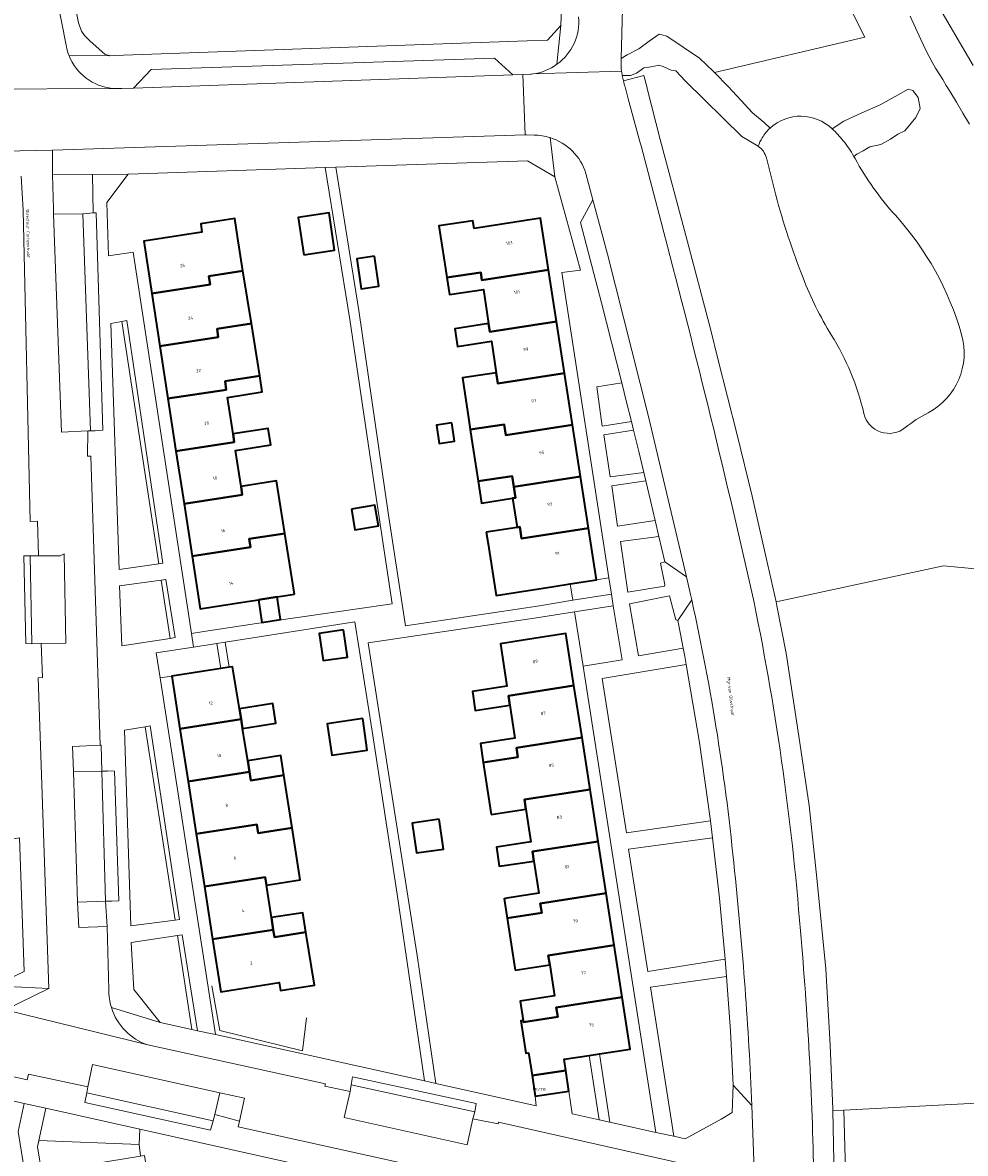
# Model space of a CAD drawing. Header units: metres. Extents: x 197700 to 204338, y 317132 to 325229.
# Tile 899 of 1056: x 203291 to 203400, y 320326 to 320457. Entities that reach past the tile are written whole.
import ezdxf
from ezdxf.enums import TextEntityAlignment as Align

# ---------------------------------------------------------------- set-up
doc = ezdxf.new("R2010")
doc.units = ezdxf.units.M
for name, color, linetype, lineweight in [('B-WE-GR-BEPLANTING_CULTUUR_BODEMBEDEKKER-GV', 90, 'Continuous', 18), ('B-WE-GR-BEPLANTING_CULTUUR_BOSPLANTSOEN-GV', 90, 'Continuous', 18), ('B-WE-GR-BEPLANTING_CULTUUR_HEESTERS-GV', 90, 'Continuous', 18), ('B-WE-GR-BEPLANTING_CULTUUR_ROOS-GV', 90, 'Continuous', 18), ('B-WE-GR-BEPLANTING_CULTUUR_VASTE PLANTENVAK-GV', 90, 'Continuous', 18), ('B-WE-GR-GRAS-GV', 60, 'Continuous', 13), ('B-WE-IE-TERREINAFSCHEIDING_KUNSTMATIG_HEKWERK-G', 20, 'IE-TERREINAFSCHEIDING-KUNSTMATIG', 18), ('B-WE-OG-BEBOUWING-GV', 7, 'Continuous', 35), ('B-WE-OG-BEBOUWING-T18', 10, 'Continuous', 18), ('B-WE-OG-TERREIN_CULTUURSCHEIDING-GV', 7, 'Continuous', 18), ('B-WE-OG-TERREIN_ERF-GV', 7, 'Continuous', 18), ('B-WE-OG-TOPOGRAFIE-T18', 10, 'Continuous', 18), ('B-WE-OG-WATER_GREPPEL-GV', 160, 'Continuous', 18), ('B-WE-OG-WATER_MEER-GV', 140, 'Continuous', 18), ('B-WE-VH-VERHARDING_ASFALT-GV', 252, 'Continuous', 18), ('B-WE-VH-VERHARDING_BETONSTRAATSTEEN-GV', 252, 'Continuous', 18), ('B-WE-VH-VERHARDING_GESLOTEN-GV', 252, 'Continuous', 18), ('B-WE-VH-VERHARDING_OPEN-GV', 252, 'Continuous', 18), ('B-WE-VH-VERHARDING_TEGEL-GV', 252, 'Continuous', 18)]:
    doc.layers.add(name, color=color, linetype=linetype, lineweight=lineweight)
doc.styles.add('NLCS-ISO-M200-T18', font='NLCS-ISO.ttf', dxfattribs={"height": 0.36})
doc.linetypes.add('IE-TERREINAFSCHEIDING-KUNSTMATIG', pattern='A,4,[82,NLCS.SHX,S=0.75,R=90,X=0,Y=0],4,-2', length=10)

msp = doc.modelspace()

# ---------------------------------------------------------------- linework, layer by layer
at = {"layer": 'B-WE-GR-BEPLANTING_CULTUUR_BODEMBEDEKKER-GV'}
for points in [[(203300.564, 320355.12), (203297.31, 320355.01), (203297.446, 320352.093), (203300.741, 320352.2)], [(203313.197, 320330.448), (203316.057, 320329.684), (203316.626, 320332.339), (203313.799, 320332.977)]]:
    msp.add_lwpolyline(points, close=True, dxfattribs=at)
at = {"layer": 'B-WE-GR-BEPLANTING_CULTUUR_BOSPLANTSOEN-GV'}
msp.add_lwpolyline([(203360.403, 320458.344), (203360.219, 320452.616), (203360.922, 320453.044), (203362.265, 320453.741), (203363.46, 320454.636), (203364.637, 320455.44), (203364.954, 320455.362), (203365.502, 320455.193), (203369.308, 320452.642), (203370.926, 320451.095), (203371.02, 320451), (203388.42, 320455.067), (203379.309, 320473.289)], dxfattribs=at)
at = {"layer": 'B-WE-GR-BEPLANTING_CULTUUR_HEESTERS-GV'}
for points in [[(203306.718, 320394.155), (203307.203, 320394.222), (203303.034, 320422.288), (203302.442, 320422.189)], [(203308.033, 320385.529), (203308.626, 320385.62), (203307.548, 320392.347), (203307.004, 320392.271)], [(203354.639, 320389.936), (203359.096, 320390.657), (203358.807, 320392.531), (203357.371, 320392.31), (203354.342, 320391.84)], [(203313.169, 320381.932), (203313.905, 320382.046), (203313.451, 320384.949), (203310.749, 320384.527), (203310.745, 320384.526), (203306.412, 320383.87), (203306.865, 320380.953), (203308.217, 320381.155), (203308.216, 320381.162)], [(203313.905, 320382.046), (203314.846, 320382.193), (203314.384, 320385.095), (203313.451, 320384.949)], [(203309.119, 320353.017), (203305.734, 320375.419), (203305.142, 320375.318), (203308.597, 320352.947)], [(203311.18, 320340.152), (203309.435, 320351.252), (203308.872, 320351.168), (203310.551, 320340.292)]]:
    msp.add_lwpolyline(points, close=True, dxfattribs=at)
at = {"layer": 'B-WE-GR-BEPLANTING_CULTUUR_ROOS-GV'}
msp.add_lwpolyline([(203300.14, 320370.161), (203300.058, 320373.176), (203299.928, 320373.191), (203296.751, 320373.023), (203296.845, 320370.145)], close=True, dxfattribs=at)
at = {"layer": 'B-WE-GR-BEPLANTING_CULTUUR_VASTE PLANTENVAK-GV'}
msp.add_lwpolyline([(203299.129, 320434.765), (203299.031, 320439.209), (203294.42, 320439.143), (203294.523, 320435.229), (203294.535, 320434.598), (203297.936, 320434.661)], close=True, dxfattribs=at)
at = {"layer": 'B-WE-GR-GRAS-GV'}
for points in [[(203374.472, 320482.962), (203379.309, 320473.289), (203388.42, 320455.067), (203371.02, 320451), (203372.622, 320449.367), (203374.103, 320447.755), (203375.416, 320446.314), (203376.78, 320445.198), (203377.464, 320444.568)], [(203400.554, 320445.007), (203399.793, 320446.286), (203399.029, 320447.562), (203398.263, 320448.838), (203397.856, 320449.506), (203397.445, 320450.171), (203397.035, 320450.837), (203396.631, 320451.507), (203396.24, 320452.183), (203395.552, 320453.488), (203394.914, 320454.82), (203394.297, 320456.164), (203393.669, 320457.502)], [(203376.092, 320442.459), (203374.21, 320443.596), (203367.693, 320449.986), (203366.545, 320451.171), (203366.017, 320451.281), (203365.113, 320451.697), (203364.578, 320451.85), (203363.91, 320451.673), (203363.446, 320451.603), (203362.871, 320451.533), (203362.562, 320451.3), (203361.999, 320450.898), (203361.319, 320450.633), (203360.36, 320450.655)], [(203360.494, 320450.013), (203362.862, 320450.653), (203363.236, 320449.203), (203363.25, 320449.148), (203364.744, 320443.254), (203367.735, 320432.14), (203370.602, 320421.172), (203371.433, 320417.882), (203373.66, 320409.067), (203375.389, 320401.993), (203377.023, 320394.867), (203378.161, 320389.755), (203397.541, 320393.926), (203403.693, 320393.33), (203405.743, 320389.56), (203418.53, 320343.208)], [(203384.657, 320444.484), (203386.016, 320445.36), (203388.071, 320446.32), (203390.223, 320447.243), (203392.305, 320448.423), (203393.452, 320449.083), (203393.998, 320448.919), (203394.61, 320448.096), (203394.822, 320446.81), (203394.34, 320445.784), (203393.795, 320445.145), (203393.064, 320444.23), (203392.269, 320443.867), (203391.409, 320443.291), (203390.28, 320442.678), (203389.031, 320442.383), (203388.247, 320441.928), (203387.502, 320441.548), (203387.163, 320441.294)], [(203378.118, 320436.815), (203377.039, 320441.121)]]:
    msp.add_lwpolyline(points, dxfattribs=at)
for points in [[(203360.36, 320450.655, 0.0161724), (203360.494, 320450.013)], [(203377.464, 320444.568, -0.3931632), (203384.657, 320444.484)], [(203377.039, 320441.121, 0.187426), (203376.092, 320442.459)], [(203387.163, 320441.294, -0.0038816), (203387.298, 320441.052)], [(203387.298, 320441.052, 0.0596509), (203391.973, 320434.474)], [(203381.279, 320427.231, -0.0257887), (203378.118, 320436.815)], [(203391.973, 320434.474, -0.1153451), (203399.636, 320420.682)], [(203384.557, 320420.645, -0.0458348), (203381.279, 320427.231)], [(203388.335, 320411.541, 0.0803355), (203384.557, 320420.645)], [(203399.636, 320420.682, -0.3557458), (203395.747, 320411.636)], [(203393.118, 320409.91, -0.5523102), (203388.335, 320411.541)], [(203395.747, 320411.636, 0.0500858), (203393.118, 320409.91)]]:
    msp.add_lwpolyline(points, format="xyb", dxfattribs=at)
at = {"layer": 'B-WE-IE-TERREINAFSCHEIDING_KUNSTMATIG_HEKWERK-G'}
msp.add_lwpolyline([(203323.818, 320341.621), (203323.36, 320337.837), (203313.768, 320340.19), (203312.86, 320345.338)], dxfattribs=at)
at = {"layer": 'B-WE-OG-BEBOUWING-GV'}
for points in [[(203323.502, 320429.909), (203327.067, 320430.442), (203326.424, 320434.746), (203322.859, 320434.214)], [(203305.907, 320425.417), (203312.65, 320426.453), (203312.528, 320427.426), (203316.462, 320428.037), (203315.826, 320432.023), (203315.504, 320434.098), (203311.596, 320433.491), (203311.718, 320432.518), (203304.974, 320431.495)], [(203340.066, 320427.266), (203343.987, 320427.87), (203344.126, 320426.958), (203351.811, 320428.15), (203350.884, 320434.124), (203343.207, 320432.941), (203343.068, 320433.853), (203339.145, 320433.249), (203339.906, 320428.307)], [(203331.669, 320429.751), (203329.631, 320429.457), (203330.134, 320425.965), (203332.173, 320426.259)], [(203316.462, 320428.037), (203312.528, 320427.426), (203312.65, 320426.453), (203305.907, 320425.417), (203306.84, 320419.34), (203313.583, 320420.375), (203313.461, 320421.348), (203317.432, 320421.965)], [(203351.811, 320428.15), (203344.126, 320426.958), (203343.987, 320427.87), (203340.066, 320427.266), (203340.369, 320425.297), (203344.289, 320425.9), (203344.898, 320421.941), (203345.044, 320420.984), (203352.737, 320422.177)], [(203318.402, 320415.894), (203317.432, 320421.965), (203313.461, 320421.348), (203313.583, 320420.375), (203306.84, 320419.34), (203307.773, 320413.263), (203314.516, 320414.298), (203314.394, 320415.271)], [(203353.664, 320416.203), (203352.737, 320422.177), (203345.044, 320420.984), (203344.898, 320421.941), (203340.979, 320421.338), (203341.293, 320419.302), (203345.21, 320419.904), (203345.77, 320416.26), (203345.961, 320415.008)], [(203307.773, 320413.263), (203308.706, 320407.185), (203315.445, 320408.22), (203315.323, 320409.193), (203314.659, 320413.397), (203318.698, 320414.042), (203318.402, 320415.894), (203314.394, 320415.271), (203314.516, 320414.298)], [(203354.591, 320410.23), (203353.664, 320416.203), (203345.961, 320415.008), (203345.77, 320416.26), (203341.854, 320415.657), (203342.604, 320410.783), (203342.765, 320409.682), (203346.688, 320410.286), (203346.879, 320409.034)], [(203308.706, 320407.185), (203309.639, 320401.108), (203316.383, 320402.144), (203316.261, 320403.117), (203315.597, 320407.272), (203319.674, 320407.924), (203319.371, 320409.822), (203315.323, 320409.193), (203315.445, 320408.22)], [(203340.625, 320410.472), (203338.843, 320410.193), (203339.176, 320408.069), (203340.958, 320408.348)], [(203354.591, 320410.23), (203346.879, 320409.034), (203346.688, 320410.286), (203342.765, 320409.682), (203342.913, 320408.655), (203343.689, 320403.708), (203347.606, 320404.311), (203347.797, 320403.059), (203355.518, 320404.256)], [(203343.689, 320403.708), (203344.084, 320401.191), (203347.656, 320401.746), (203347.999, 320401.791), (203347.797, 320403.059), (203347.606, 320404.311)], [(203356.444, 320398.283), (203355.518, 320404.256), (203347.797, 320403.059), (203347.999, 320401.791), (203347.656, 320401.746), (203348.181, 320398.372), (203348.51, 320398.423), (203348.714, 320397.084)], [(203310.572, 320395.031), (203317.317, 320396.066), (203317.195, 320397.039), (203321.311, 320397.678), (203320.341, 320403.751), (203316.261, 320403.117), (203316.383, 320402.144), (203309.639, 320401.108)], [(203329.008, 320400.474), (203329.405, 320398.094), (203332.136, 320398.55), (203331.739, 320400.93)], [(203322.437, 320390.633), (203321.311, 320397.678), (203317.195, 320397.039), (203317.317, 320396.066), (203310.572, 320395.031), (203311.505, 320388.954), (203316.447, 320389.713), (203318.25, 320389.99), (203320.411, 320390.322)], [(203344.613, 320397.817), (203344.822, 320396.48), (203345.759, 320390.507), (203352.43, 320391.543), (203354.342, 320391.84), (203357.371, 320392.31), (203356.444, 320398.283), (203348.714, 320397.084), (203348.51, 320398.423), (203348.181, 320398.372)], [(203318.25, 320389.99), (203318.65, 320387.379), (203320.812, 320387.711), (203320.411, 320390.322)], [(203328.096, 320386.507), (203325.276, 320386.1), (203325.727, 320382.969), (203328.547, 320383.375)], [(203347.185, 320378.895), (203354.771, 320380.071), (203353.841, 320386.078), (203348.9, 320385.313), (203346.264, 320384.905), (203347.016, 320379.995), (203343.01, 320379.381), (203343.348, 320377.19), (203347.352, 320377.805)], [(203313.905, 320382.046), (203313.169, 320381.932), (203308.216, 320381.162), (203308.217, 320381.155), (203309.162, 320375.077), (203316.259, 320376.181), (203316.072, 320377.391), (203315.265, 320382.258), (203314.846, 320382.193)], [(203354.771, 320380.071), (203347.185, 320378.895), (203347.352, 320377.805), (203347.938, 320373.99), (203343.937, 320373.375), (203344.276, 320371.182), (203348.275, 320371.797), (203348.108, 320372.888), (203355.702, 320374.064)], [(203316.259, 320376.181), (203316.423, 320375.118), (203320.269, 320375.719), (203319.914, 320377.991), (203316.072, 320377.391)], [(203310.108, 320368.992), (203317.205, 320370.096), (203317.008, 320371.377), (203316.423, 320375.118), (203316.259, 320376.181), (203309.162, 320375.077)], [(203330.318, 320376.256), (203326.209, 320375.664), (203326.734, 320372.02), (203330.843, 320372.613)], [(203345.204, 320365.174), (203349.198, 320365.788), (203349.031, 320366.879), (203356.632, 320368.057), (203355.702, 320374.064), (203348.108, 320372.888), (203348.275, 320371.797), (203344.276, 320371.182)], [(203317.205, 320370.096), (203317.359, 320369.104), (203321.204, 320369.705), (203320.849, 320371.977), (203317.008, 320371.377)], [(203322.154, 320363.621), (203321.204, 320369.705), (203317.359, 320369.104), (203317.205, 320370.096), (203310.108, 320368.992), (203311.054, 320362.908), (203318.08, 320364), (203318.233, 320363.008)], [(203357.563, 320362.05), (203356.632, 320368.057), (203349.031, 320366.879), (203349.198, 320365.788), (203349.783, 320361.981), (203345.791, 320361.367), (203346.131, 320359.166), (203346.419, 320359.211), (203350.121, 320359.78), (203349.954, 320360.871)], [(203312.001, 320356.823), (203319.027, 320357.916), (203319.171, 320356.987), (203323.095, 320357.6), (203322.154, 320363.621), (203318.233, 320363.008), (203318.08, 320364), (203311.054, 320362.908)], [(203339.16, 320364.62), (203336.062, 320364.173), (203336.56, 320360.714), (203339.659, 320361.161)], [(203350.875, 320354.862), (203358.494, 320356.043), (203357.563, 320362.05), (203349.954, 320360.871), (203350.121, 320359.78), (203350.693, 320356.046), (203347.002, 320355.468), (203346.689, 320355.419), (203347.042, 320353.156), (203351.044, 320353.771)], [(203319.027, 320357.916), (203312.001, 320356.823), (203312.948, 320350.738), (203319.974, 320351.831), (203319.755, 320353.252), (203319.171, 320356.987)], [(203347.978, 320347.15), (203351.966, 320347.763), (203351.799, 320348.854), (203359.424, 320350.036), (203358.494, 320356.043), (203350.875, 320354.862), (203351.044, 320353.771), (203347.042, 320353.156)], [(203319.974, 320351.831), (203320.106, 320350.979), (203323.747, 320351.548), (203323.39, 320353.779), (203319.755, 320353.252)], [(203323.747, 320351.548), (203320.106, 320350.979), (203319.974, 320351.831), (203312.948, 320350.738), (203313.894, 320344.654), (203320.655, 320345.74), (203320.808, 320344.795), (203324.728, 320345.422)], [(203348.887, 320341.317), (203348.914, 320341.144), (203352.889, 320341.755), (203352.722, 320342.846), (203360.355, 320344.029), (203359.424, 320350.036), (203351.799, 320348.854), (203351.966, 320347.763), (203352.517, 320344.18), (203348.536, 320343.568)], [(203352.722, 320342.846), (203352.889, 320341.755), (203348.914, 320341.144), (203348.887, 320341.317), (203348.621, 320341.276), (203349.203, 320337.543), (203349.485, 320337.587), (203349.56, 320337.387), (203349.921, 320334.955), (203353.834, 320335.56), (203353.645, 320336.838), (203356.549, 320337.288), (203357.708, 320337.468), (203361.286, 320338.022), (203360.355, 320344.029)], [(203349.921, 320334.955), (203350.273, 320332.58), (203354.19, 320333.161), (203353.834, 320335.56)]]:
    msp.add_lwpolyline(points, close=True, dxfattribs=at)
at = {"layer": 'B-WE-OG-TERREIN_CULTUURSCHEIDING-GV'}
for points in [[(203296.34, 320452.926), (203300.987, 320452.947), (203300.474, 320453.111), (203298.766, 320454.599), (203298.105, 320455.276), (203297.763, 320455.784), (203297.412, 320456.745), (203296.629, 320460.888), (203293.516, 320477.474), (203291.466, 320487.473), (203295.897, 320488.369), (203294.412, 320496.35), (203288.467, 320526.324), (203286.144, 320525.869), (203284.506, 320532.649), (203282.617, 320532.212)], [(203282.283, 320523.931), (203282.304, 320523.793), (203282.336, 320523.657), (203282.425, 320523.206), (203287.243, 320524.097), (203291.969, 320500), (203294.002, 320489.628), (203289.195, 320488.684), (203291.013, 320479.411), (203292.937, 320469.615), (203296.029, 320453.98)], [(203296.629, 320460.888), (203297.412, 320456.745), (203297.763, 320455.784), (203298.105, 320455.276), (203298.766, 320454.599), (203300.474, 320453.111), (203300.987, 320452.947), (203301.023, 320452.935), (203301.552, 320452.949), (203349.349, 320454.647), (203351.72, 320454.717), (203353.269, 320456.441), (203354.182, 320481.503)], [(203394.459, 320462.99), (203400.985, 320451.797)], [(203272.448, 320304.077), (203293.815, 320307.63), (203290.438, 320328.496), (203291.155, 320331.744), (203286.74, 320332.718), (203283.396, 320333.455), (203282.114, 320324.776)], [(203405.811, 320320.294), (203407.167, 320332.091), (203386.013, 320330.974), (203387.021, 320294.451), (203392.002, 320295.283), (203392.002, 320295.284), (203393.289, 320295.499), (203393.289, 320304.949), (203404.668, 320307.571), (203407.368, 320310.919)]]:
    msp.add_lwpolyline(points, dxfattribs=at)
msp.add_lwpolyline([(203296.029, 320453.98, 0.0456567), (203296.34, 320452.926)], format="xyb", dxfattribs=at)
for points in [[(203302.442, 320422.189), (203301.159, 320421.974), (203302.135, 320393.519), (203306.718, 320394.155)], [(203361.42, 320410.609), (203360.868, 320412.844), (203360.313, 320415.078), (203357.409, 320414.626), (203358.019, 320410.082)], [(203361.665, 320409.61), (203358.234, 320409.09), (203358.955, 320404.222), (203362.851, 320404.718), (203362.26, 320407.164)], [(203363.08, 320403.762), (203359.15, 320403.182), (203359.815, 320398.514), (203364.168, 320399.175), (203363.626, 320401.469)], [(203365.286, 320394.369), (203364.602, 320397.321), (203360.156, 320396.729), (203361.009, 320390.892), (203365.241, 320391.591), (203365.301, 320391.768), (203364.78, 320394.226)], [(203384.741, 320330.929), (203386.013, 320330.974), (203407.167, 320332.091), (203409.799, 320332.23), (203420.222, 320337.075), (203419.894, 320338.262), (203418.53, 320343.208), (203405.743, 320389.56), (203403.693, 320393.33), (203397.541, 320393.926), (203378.161, 320389.755), (203378.267, 320389.279), (203379.333, 320383.822), (203380.802, 320374.232), (203382.002, 320366.213), (203382.886, 320357.792), (203383.911, 320347.309), (203384.431, 320338.482), (203384.737, 320331.107)], [(203308.033, 320385.529), (203307.004, 320392.271), (203302.169, 320391.595), (203302.437, 320384.666)], [(203367.42, 320384.402), (203367.116, 320386.003), (203366.806, 320387.604), (203366.548, 320387.694), (203365.838, 320390.463), (203361.211, 320389.525), (203362.231, 320383.499)], [(203355.827, 320382.327), (203360.339, 320383.065), (203359.32, 320389.287), (203354.848, 320388.597)], [(203367.77, 320382.506), (203358.049, 320380.891), (203360.859, 320363.033), (203370.578, 320364.416), (203369.289, 320373.478)], [(203303.488, 320352.266), (203308.597, 320352.947), (203305.142, 320375.318), (203302.759, 320374.912)], [(203261.126, 320351.224), (203287.613, 320345.325), (203291.144, 320347.006), (203290.61, 320362.463), (203260.17, 320357.516)], [(203370.823, 320362.478), (203361.101, 320361.131), (203363.336, 320346.998), (203372.278, 320348.434), (203371.62, 320355.463)], [(203308.872, 320351.168), (203303.514, 320350.364), (203303.818, 320344.923), (203306.877, 320341.113), (203310.551, 320340.292)], [(203366.32, 320327.941), (203367.649, 320327.648), (203371.795, 320329.915), (203373.09, 320330.67), (203373.199, 320333.838), (203372.874, 320340.136), (203372.44, 320346.428), (203363.617, 320345.171)], [(203304.454, 320326.991), (203304.525, 320328.753), (203293.66, 320331.185), (203292.837, 320327.463)], [(203384.741, 320330.929), (203384.9, 320323.1), (203384.933, 320321.508), (203384.938, 320315.803), (203384.869, 320309.158), (203384.76, 320302.717), (203384.506, 320296.01), (203384.461, 320294.066), (203384.535, 320293.326), (203384.575, 320292.892), (203384.689, 320292.706), (203385.93, 320291.26), (203386.848, 320289.695), (203387.021, 320294.451), (203386.013, 320330.974)], [(203304.525, 320328.753), (203304.454, 320326.991), (203304.595, 320325.651), (203305.062, 320325.728), (203306.764, 320315.285), (203308.465, 320304.843), (203310.17, 320294.382), (203303.016, 320293.21), (203303.147, 320292.373), (203299.905, 320291.256), (203299.924, 320291.204), (203299.973, 320290.861), (203303.298, 320291.406), (203339.471, 320297.337), (203336.121, 320317.48), (203331.38, 320318.573), (203321.041, 320320.934), (203321.957, 320324.851)]]:
    msp.add_lwpolyline(points, close=True, dxfattribs=at)
at = {"layer": 'B-WE-OG-TERREIN_ERF-GV'}
for points in [[(203345.759, 320390.507), (203344.822, 320396.48), (203344.613, 320397.817), (203348.181, 320398.372), (203347.656, 320401.746), (203344.084, 320401.191), (203343.689, 320403.708), (203342.913, 320408.655), (203342.765, 320409.682), (203342.604, 320410.783), (203341.854, 320415.657), (203345.77, 320416.26), (203345.21, 320419.904), (203341.293, 320419.302), (203340.979, 320421.338), (203344.898, 320421.941), (203344.289, 320425.9), (203340.369, 320425.297), (203340.066, 320427.266), (203339.906, 320428.307), (203339.145, 320433.249), (203343.068, 320433.853), (203343.207, 320432.941), (203350.884, 320434.124), (203351.811, 320428.15), (203352.737, 320422.177), (203353.664, 320416.203), (203354.591, 320410.23), (203355.518, 320404.256), (203356.444, 320398.283), (203357.371, 320392.31), (203358.807, 320392.531), (203353.36, 320427.844), (203355.524, 320428.144), (203352.557, 320438.937), (203349.4, 320440.77), (203327.218, 320440.029), (203329.855, 320423.466), (203333.283, 320400.054), (203335.265, 320386.971), (203350.776, 320389.311), (203354.639, 320389.936), (203354.342, 320391.84), (203352.43, 320391.543)], [(203311.919, 320386.311), (203319.307, 320387.447), (203333.719, 320389.54), (203331.75, 320402.604), (203328.819, 320422.428), (203325.982, 320439.988), (203303.188, 320439.226), (203300.708, 320435.973), (203300.889, 320429.794), (203303.762, 320430.191), (203310.512, 320386.095)], [(203323.502, 320429.909), (203322.859, 320434.214), (203326.424, 320434.746), (203327.067, 320430.442)], [(203321.311, 320397.678), (203322.437, 320390.633), (203320.411, 320390.322), (203320.812, 320387.711), (203318.65, 320387.379), (203318.25, 320389.99), (203316.447, 320389.713), (203311.505, 320388.954), (203310.572, 320395.031), (203309.639, 320401.108), (203308.706, 320407.185), (203307.773, 320413.263), (203306.84, 320419.34), (203305.907, 320425.417), (203304.974, 320431.495), (203311.718, 320432.518), (203311.596, 320433.491), (203315.504, 320434.098), (203315.826, 320432.023), (203316.462, 320428.037), (203317.432, 320421.965), (203318.402, 320415.894), (203318.698, 320414.042), (203314.659, 320413.397), (203315.323, 320409.193), (203319.371, 320409.822), (203319.674, 320407.924), (203315.597, 320407.272), (203316.261, 320403.117), (203320.341, 320403.751)], [(203331.669, 320429.751), (203332.173, 320426.259), (203330.134, 320425.965), (203329.631, 320429.457)], [(203340.958, 320408.348), (203339.176, 320408.069), (203338.843, 320410.193), (203340.625, 320410.472)], [(203329.008, 320400.474), (203331.739, 320400.93), (203332.136, 320398.55), (203329.405, 320398.094)], [(203349.921, 320334.955), (203349.56, 320337.387), (203349.485, 320337.587), (203349.203, 320337.543), (203348.621, 320341.276), (203348.887, 320341.317), (203348.536, 320343.568), (203352.517, 320344.18), (203351.966, 320347.763), (203347.978, 320347.15), (203347.042, 320353.156), (203346.689, 320355.419), (203347.002, 320355.468), (203350.693, 320356.046), (203350.121, 320359.78), (203346.419, 320359.211), (203346.131, 320359.166), (203345.791, 320361.367), (203349.783, 320361.981), (203349.198, 320365.788), (203345.204, 320365.174), (203344.276, 320371.182), (203343.937, 320373.375), (203347.938, 320373.99), (203347.352, 320377.805), (203343.348, 320377.19), (203343.01, 320379.381), (203347.016, 320379.995), (203346.264, 320384.905), (203348.9, 320385.313), (203353.841, 320386.078), (203354.771, 320380.071), (203355.702, 320374.064), (203356.632, 320368.057), (203357.563, 320362.05), (203358.494, 320356.043), (203359.424, 320350.036), (203360.355, 320344.029), (203361.286, 320338.022), (203357.708, 320337.468), (203358.931, 320329.571), (203364.242, 320328.387), (203355.827, 320382.327), (203354.848, 320388.597), (203350.436, 320387.917), (203330.934, 320385.029), (203333.079, 320371.425), (203336.613, 320348.841), (203338.786, 320334.048), (203350.41, 320331.469), (203350.273, 320332.58)], [(203321.204, 320369.705), (203322.154, 320363.621), (203323.095, 320357.6), (203319.171, 320356.987), (203319.755, 320353.252), (203323.39, 320353.779), (203323.747, 320351.548), (203324.728, 320345.422), (203320.808, 320344.795), (203320.655, 320345.74), (203313.894, 320344.654), (203312.948, 320350.738), (203312.001, 320356.823), (203311.054, 320362.908), (203310.108, 320368.992), (203309.162, 320375.077), (203308.217, 320381.155), (203306.865, 320380.953), (203313.264, 320339.709), (203337.476, 320334.338), (203334.317, 320355.949), (203331.4, 320374.785), (203329.422, 320387.446), (203314.384, 320385.095), (203314.846, 320382.193), (203315.265, 320382.258), (203316.072, 320377.391), (203319.914, 320377.991), (203320.269, 320375.719), (203316.423, 320375.118), (203317.008, 320371.377), (203320.849, 320371.977)], [(203328.096, 320386.507), (203328.547, 320383.375), (203325.727, 320382.969), (203325.276, 320386.1)], [(203330.318, 320376.256), (203330.843, 320372.613), (203326.734, 320372.02), (203326.209, 320375.664)], [(203339.659, 320361.161), (203336.56, 320360.714), (203336.062, 320364.173), (203339.16, 320364.62)], [(203353.834, 320335.56), (203354.19, 320333.161), (203354.544, 320330.549), (203357.702, 320329.845), (203356.549, 320337.288), (203353.645, 320336.838)]]:
    msp.add_lwpolyline(points, close=True, dxfattribs=at)
at = {"layer": 'B-WE-OG-WATER_GREPPEL-GV'}
for points in [[(203400.985, 320451.797), (203394.459, 320462.99)], [(203393.669, 320457.502), (203394.297, 320456.164), (203394.914, 320454.82), (203395.552, 320453.488), (203396.24, 320452.183), (203396.631, 320451.507), (203397.035, 320450.837), (203397.445, 320450.171), (203397.856, 320449.506), (203398.263, 320448.838), (203399.029, 320447.562), (203399.793, 320446.286), (203400.554, 320445.007)], [(203377.464, 320444.568), (203376.78, 320445.198), (203375.416, 320446.314), (203374.103, 320447.755), (203372.622, 320449.367), (203371.02, 320451), (203370.926, 320451.095), (203369.308, 320452.642), (203365.502, 320455.193), (203364.954, 320455.362), (203364.637, 320455.44), (203363.46, 320454.636), (203362.265, 320453.741), (203360.922, 320453.044), (203360.219, 320452.616)], [(203360.336, 320450.799), (203360.36, 320450.655), (203361.319, 320450.633), (203361.999, 320450.898), (203362.562, 320451.3), (203362.871, 320451.533), (203363.446, 320451.603), (203363.91, 320451.673), (203364.578, 320451.85), (203365.113, 320451.697), (203366.017, 320451.281), (203366.545, 320451.171), (203367.693, 320449.986), (203374.21, 320443.596), (203376.092, 320442.459)], [(203387.163, 320441.294), (203387.502, 320441.548), (203388.247, 320441.928), (203389.031, 320442.383), (203390.28, 320442.678), (203391.409, 320443.291), (203392.269, 320443.867), (203393.064, 320444.23), (203393.795, 320445.145), (203394.34, 320445.784), (203394.822, 320446.81), (203394.61, 320448.096), (203393.998, 320448.919), (203393.452, 320449.083), (203392.305, 320448.423), (203390.223, 320447.243), (203388.071, 320446.32), (203386.016, 320445.36), (203384.657, 320444.484)]]:
    msp.add_lwpolyline(points, dxfattribs=at)
for points in [[(203360.219, 320452.616, 0.0374602), (203360.288, 320451.146)], [(203360.288, 320451.146, 0.0101385), (203360.336, 320450.799)], [(203376.092, 320442.459, -0.0527253), (203376.556, 320443.45)], [(203376.556, 320443.45, -0.0691771), (203377.464, 320444.568)], [(203384.657, 320444.484, -0.0338754), (203385.934, 320443.099)], [(203385.934, 320443.099, -0.039263), (203387.163, 320441.294)]]:
    msp.add_lwpolyline(points, format="xyb", dxfattribs=at)
at = {"layer": 'B-WE-OG-WATER_MEER-GV'}
for points in [[(203384.657, 320444.484, 0.3931632), (203377.464, 320444.568)], [(203376.556, 320443.45, 0.0527253), (203376.092, 320442.459)], [(203377.464, 320444.568, 0.0691771), (203376.556, 320443.45)], [(203385.934, 320443.099, 0.0338754), (203384.657, 320444.484)], [(203376.092, 320442.459, -0.187426), (203377.039, 320441.121)], [(203387.163, 320441.294, 0.039263), (203385.934, 320443.099)], [(203387.298, 320441.052, 0.0038816), (203387.163, 320441.294)], [(203391.973, 320434.474, -0.0596509), (203387.298, 320441.052)], [(203378.118, 320436.815, 0.0257887), (203381.279, 320427.231)], [(203399.636, 320420.682, 0.1153451), (203391.973, 320434.474)], [(203381.279, 320427.231, 0.0458348), (203384.557, 320420.645)], [(203384.557, 320420.645, -0.0803355), (203388.335, 320411.541)], [(203395.747, 320411.636, 0.3557458), (203399.636, 320420.682)], [(203388.335, 320411.541, 0.5523102), (203393.118, 320409.91)], [(203393.118, 320409.91, -0.0500858), (203395.747, 320411.636)]]:
    msp.add_lwpolyline(points, format="xyb", dxfattribs=at)
msp.add_lwpolyline([(203377.039, 320441.121), (203378.118, 320436.815)], dxfattribs=at)
at = {"layer": 'B-WE-VH-VERHARDING_ASFALT-GV'}
for points in [[(203296.029, 320453.98), (203292.937, 320469.615), (203291.013, 320479.411), (203289.195, 320488.684), (203282.425, 320523.206), (203282.336, 320523.657), (203282.304, 320523.793), (203282.283, 320523.931), (203282.038, 320525.178), (203280.622, 320531.749), (203273.871, 320530.186)], [(203283.254, 320448.883), (203283.502, 320441.741), (203284.12, 320441.761), (203290.626, 320441.924), (203294.41, 320442.019), (203349.138, 320443.772), (203348.848, 320450.766), (203347.678, 320450.725), (203303.788, 320449.195), (203302.458, 320449.149)], [(203349.728, 320450.797), (203348.848, 320450.766), (203349.138, 320443.772), (203349.27, 320443.767), (203350.173, 320443.751)], [(203360.288, 320451.146), (203349.996, 320450.826)], [(203360.36, 320450.655), (203360.336, 320450.799)], [(203301.357, 320449.155), (203286.162, 320449.064)], [(203286.162, 320449.064), (203301.357, 320449.155)], [(203364.814, 320433.838), (203362.54, 320442.517), (203362.45, 320442.871), (203361.057, 320447.961), (203360.688, 320449.326)], [(203300.931, 320344.895), (203300.741, 320352.2), (203297.446, 320352.093), (203297.31, 320355.01), (203296.845, 320370.145), (203296.751, 320373.023), (203299.928, 320373.191), (203298.845, 320406.613), (203298.468, 320406.617), (203298.488, 320409.525), (203295.441, 320409.389), (203294.535, 320434.598), (203294.523, 320435.229), (203294.42, 320439.143), (203294.41, 320442.019), (203290.626, 320441.924)], [(203290.79, 320439.013), (203291.012, 320435.083), (203291.821, 320399.064), (203292.691, 320399.104), (203292.808, 320395.086), (203295.298, 320395.095), (203295.751, 320395.307), (203295.943, 320384.974), (203293.101, 320384.928)], [(203356.159, 320439.314), (203356.953, 320436.247), (203358.643, 320429.979), (203363.366, 320411.352), (203367.797, 320392.654), (203368.265, 320390.601), (203368.334, 320390.288), (203368.404, 320389.976)], [(203293.101, 320384.928), (203293.276, 320380.997), (203292.748, 320380.976), (203293.989, 320345.038), (203288.924, 320342.575), (203305.463, 320338.499)], [(203369.826, 320324.192), (203346.022, 320329.579), (203345.98, 320329.395), (203343.078, 320329.96), (203342.427, 320326.941), (203328.157, 320330.101), (203328.866, 320333.135), (203325.953, 320333.736), (203326.011, 320334.003), (203305.463, 320338.499), (203288.924, 320342.575)], [(203287.329, 320335.374), (203291.488, 320334.453), (203291.657, 320335.127), (203298.525, 320333.644), (203299.032, 320336.249), (203313.799, 320332.977), (203316.626, 320332.339), (203316.057, 320329.684), (203315.921, 320329.048), (203353.242, 320320.784)], [(203375.365, 320331.514), (203375.529, 320327.225), (203375.652, 320322.935), (203382.53, 320323.058)]]:
    msp.add_lwpolyline(points, dxfattribs=at)
for points in [[(203296.34, 320452.926, -0.0456567), (203296.029, 320453.98)], [(203301.357, 320449.155, -0.2808387), (203296.34, 320452.926)], [(203349.996, 320450.826, -0.010267), (203349.728, 320450.797)], [(203360.336, 320450.799, -0.0101385), (203360.288, 320451.146)], [(203360.494, 320450.013, -0.0161724), (203360.36, 320450.655)], [(203360.688, 320449.326, -0.0180808), (203360.494, 320450.013)], [(203302.458, 320449.149, -0.0454169), (203301.357, 320449.155)], [(203350.173, 320443.751, -0.0736705), (203352.007, 320443.462)], [(203352.007, 320443.462, -0.2455425), (203356.159, 320439.314)], [(203375.369, 320390.879, 0.0090959), (203364.814, 320433.838)], [(203368.404, 320389.976, -0.0307517), (203373.361, 320358.603)], [(203380.974, 320351.691, 0.0321269), (203375.369, 320390.879)], [(203373.361, 320358.603, -0.0152785), (203375.365, 320331.514)], [(203382.53, 320323.058, 0.0178103), (203380.974, 320351.691)], [(203301.23, 320342.83, -0.0787561), (203300.931, 320344.895)], [(203305.463, 320338.499, -0.2405505), (203301.23, 320342.83)]]:
    msp.add_lwpolyline(points, format="xyb", dxfattribs=at)
for points in [[(203294.535, 320434.598), (203295.441, 320409.389), (203298.488, 320409.525), (203298.819, 320409.54), (203297.936, 320434.661)], [(203297.31, 320355.01), (203300.564, 320355.12), (203300.14, 320370.161), (203296.845, 320370.145)]]:
    msp.add_lwpolyline(points, close=True, dxfattribs=at)
at = {"layer": 'B-WE-VH-VERHARDING_BETONSTRAATSTEEN-GV'}
for points in [[(203360.219, 320452.616), (203360.403, 320458.344), (203355.363, 320458.498)], [(203349.996, 320450.826), (203360.288, 320451.146)], [(203368.404, 320389.976), (203366.806, 320387.604), (203367.116, 320386.003), (203367.42, 320384.402), (203367.596, 320383.454), (203367.77, 320382.506), (203369.289, 320373.478), (203370.578, 320364.416), (203370.823, 320362.478), (203371.62, 320355.463), (203372.278, 320348.434), (203372.36, 320347.431), (203372.44, 320346.428), (203372.874, 320340.136), (203373.199, 320333.838), (203375.365, 320331.514)]]:
    msp.add_lwpolyline(points, dxfattribs=at)
for points in [[(203355.313, 320457.427, -0.263171), (203352.804, 320451.942)], [(203360.288, 320451.146, -0.0374602), (203360.219, 320452.616)], [(203352.804, 320451.942, -0.1253687), (203349.996, 320450.826)], [(203373.361, 320358.603, 0.0307517), (203368.404, 320389.976)], [(203375.365, 320331.514, 0.0152785), (203373.361, 320358.603)]]:
    msp.add_lwpolyline(points, format="xyb", dxfattribs=at)
for points in [[(203347.678, 320450.725), (203345.567, 320452.67), (203305.847, 320451.333), (203303.788, 320449.195)], [(203365.286, 320394.369), (203367.797, 320392.654), (203363.366, 320411.352), (203358.643, 320429.979), (203356.953, 320436.247), (203355.515, 320433.633), (203357.952, 320424.365), (203360.313, 320415.078), (203360.868, 320412.844), (203361.42, 320410.609), (203361.542, 320410.109), (203361.665, 320409.61), (203362.26, 320407.164), (203362.851, 320404.718), (203363.08, 320403.762), (203363.626, 320401.469), (203364.168, 320399.175), (203364.602, 320397.321)]]:
    msp.add_lwpolyline(points, close=True, dxfattribs=at)
at = {"layer": 'B-WE-VH-VERHARDING_GESLOTEN-GV'}
for points in [[(203295.751, 320395.307), (203295.298, 320395.095), (203292.808, 320395.086), (203291.841, 320395.083), (203292.03, 320384.91), (203293.101, 320384.928), (203295.943, 320384.974)], [(203313.799, 320332.977), (203299.032, 320336.249), (203298.525, 320333.644), (203298.392, 320332.96), (203313.02, 320329.704), (203313.197, 320330.448)], [(203328.157, 320330.101), (203342.427, 320326.941), (203343.078, 320329.96), (203343.135, 320330.223), (203343.28, 320330.75), (203328.983, 320333.883), (203328.92, 320333.367), (203328.866, 320333.135)]]:
    msp.add_lwpolyline(points, close=True, dxfattribs=at)
at = {"layer": 'B-WE-VH-VERHARDING_OPEN-GV'}
for points in [[(203359.096, 320390.657), (203354.639, 320389.936), (203350.776, 320389.311), (203335.265, 320386.971), (203333.283, 320400.054), (203329.855, 320423.466), (203327.218, 320440.029), (203325.982, 320439.988), (203328.819, 320422.428), (203331.75, 320402.604), (203333.719, 320389.54), (203319.307, 320387.447), (203311.919, 320386.311), (203310.512, 320386.095), (203310.749, 320384.527), (203313.451, 320384.949), (203314.384, 320385.095), (203329.422, 320387.446), (203331.4, 320374.785), (203334.317, 320355.949), (203337.476, 320334.338), (203338.786, 320334.048), (203336.613, 320348.841), (203333.079, 320371.425), (203330.934, 320385.029), (203350.436, 320387.917), (203354.848, 320388.597), (203359.32, 320389.287)], [(203298.819, 320409.54), (203299.355, 320409.552), (203300.255, 320409.622), (203299.452, 320434.762), (203299.129, 320434.765), (203297.936, 320434.661)], [(203291.841, 320395.083), (203291.085, 320395.08), (203291.34, 320384.934), (203292.03, 320384.91)], [(203300.14, 320370.161), (203300.564, 320355.12), (203301.27, 320355.136), (203302.078, 320355.158), (203301.577, 320370.191), (203300.736, 320370.207), (203300.687, 320370.19)], [(203328.983, 320333.883), (203343.28, 320330.75), (203343.461, 320331.734), (203329.147, 320334.806)], [(203298.392, 320332.96), (203298.142, 320331.843), (203312.72, 320328.64), (203313.02, 320329.704)], [(203295.656, 320323.885), (203295.611, 320324.161), (203304.595, 320325.651), (203304.454, 320326.991), (203292.837, 320327.463), (203292.673, 320326.724), (203293.177, 320323.628)]]:
    msp.add_lwpolyline(points, close=True, dxfattribs=at)
at = {"layer": 'B-WE-VH-VERHARDING_TEGEL-GV'}
for points in [[(203354.378, 320484.092), (203354.251, 320482.799), (203354.182, 320481.503), (203353.269, 320456.441), (203352.804, 320451.942)], [(203352.804, 320451.942), (203353.269, 320456.441), (203351.72, 320454.717), (203349.349, 320454.647), (203301.552, 320452.949), (203301.023, 320452.935), (203300.987, 320452.947)], [(203300.987, 320452.947), (203296.34, 320452.926)], [(203302.458, 320449.149), (203303.788, 320449.195), (203305.847, 320451.333), (203345.567, 320452.67), (203347.678, 320450.725), (203348.848, 320450.766), (203349.728, 320450.797)], [(203384.9, 320323.1), (203384.741, 320330.929), (203384.737, 320331.107), (203384.431, 320338.482), (203383.911, 320347.309), (203382.886, 320357.792), (203382.002, 320366.213), (203380.802, 320374.232), (203379.333, 320383.822), (203378.267, 320389.279), (203378.161, 320389.755), (203377.023, 320394.867), (203375.389, 320401.993), (203373.66, 320409.067), (203371.433, 320417.882), (203370.602, 320421.172), (203367.735, 320432.14), (203364.744, 320443.254), (203363.25, 320449.148), (203363.236, 320449.203), (203362.862, 320450.653), (203360.494, 320450.013)], [(203360.688, 320449.326), (203361.057, 320447.961), (203362.45, 320442.871), (203362.54, 320442.517), (203364.814, 320433.838)], [(203350.173, 320443.751), (203349.27, 320443.767), (203349.138, 320443.772), (203294.41, 320442.019), (203294.42, 320439.143), (203299.031, 320439.209), (203303.188, 320439.226), (203325.982, 320439.988), (203327.218, 320440.029)], [(203327.218, 320440.029), (203349.4, 320440.77), (203352.557, 320438.937), (203352.007, 320443.462)], [(203352.007, 320443.462), (203352.557, 320438.937), (203355.524, 320428.144), (203353.36, 320427.844), (203358.807, 320392.531), (203359.096, 320390.657), (203359.32, 320389.287), (203360.339, 320383.065), (203355.827, 320382.327), (203364.242, 320328.387), (203366.32, 320327.941), (203363.617, 320345.171), (203372.44, 320346.428), (203372.36, 320347.431), (203372.278, 320348.434), (203363.336, 320346.998), (203361.101, 320361.131), (203370.823, 320362.478), (203370.578, 320364.416), (203360.859, 320363.033), (203358.049, 320380.891), (203367.77, 320382.506), (203367.596, 320383.454), (203367.42, 320384.402), (203362.231, 320383.499), (203361.211, 320389.525), (203365.838, 320390.463), (203366.548, 320387.694), (203366.806, 320387.604), (203368.404, 320389.976), (203368.334, 320390.288), (203368.265, 320390.601), (203367.797, 320392.654)], [(203290.61, 320362.463), (203291.144, 320347.006), (203287.613, 320345.325), (203293.989, 320345.038), (203292.748, 320380.976), (203293.276, 320380.997), (203293.101, 320384.928), (203292.03, 320384.91), (203291.34, 320384.934), (203291.085, 320395.08), (203291.841, 320395.083), (203292.808, 320395.086), (203292.691, 320399.104), (203291.821, 320399.064), (203291.012, 320435.083), (203290.79, 320439.013)], [(203306.877, 320341.113), (203303.818, 320344.923), (203303.514, 320350.364), (203308.872, 320351.168), (203309.435, 320351.252), (203311.18, 320340.152), (203313.264, 320339.709), (203306.865, 320380.953), (203306.412, 320383.87), (203310.745, 320384.526), (203310.749, 320384.527), (203310.512, 320386.095), (203303.762, 320430.191), (203300.889, 320429.794), (203300.708, 320435.973), (203303.188, 320439.226), (203299.031, 320439.209), (203299.129, 320434.765), (203299.452, 320434.762), (203300.255, 320409.622), (203299.355, 320409.552), (203298.819, 320409.54), (203298.488, 320409.525), (203298.468, 320406.617), (203298.845, 320406.613), (203299.928, 320373.191), (203300.058, 320373.176), (203300.14, 320370.161), (203300.687, 320370.19), (203300.736, 320370.207), (203301.577, 320370.191), (203302.078, 320355.158), (203301.27, 320355.136), (203300.564, 320355.12), (203300.741, 320352.2), (203300.931, 320344.895)], [(203367.797, 320392.654), (203365.286, 320394.369), (203364.78, 320394.226), (203365.301, 320391.768), (203365.241, 320391.591), (203361.009, 320390.892), (203360.156, 320396.729), (203364.602, 320397.321), (203364.168, 320399.175), (203359.815, 320398.514), (203359.15, 320403.182), (203363.08, 320403.762), (203362.851, 320404.718), (203358.955, 320404.222), (203358.234, 320409.09), (203361.665, 320409.61), (203361.542, 320410.109), (203361.42, 320410.609), (203358.019, 320410.082), (203357.409, 320414.626), (203360.313, 320415.078), (203357.952, 320424.365), (203355.515, 320433.633), (203356.953, 320436.247), (203356.159, 320439.314)], [(203301.23, 320342.83), (203306.877, 320341.113)], [(203375.652, 320322.935), (203375.529, 320327.225), (203375.365, 320331.514), (203373.199, 320333.838), (203373.09, 320330.67), (203371.795, 320329.915), (203367.649, 320327.648), (203366.32, 320327.941), (203364.242, 320328.387), (203358.931, 320329.571), (203357.702, 320329.845), (203354.544, 320330.549), (203354.19, 320333.161), (203350.273, 320332.58), (203350.41, 320331.469), (203338.786, 320334.048), (203337.476, 320334.338), (203313.264, 320339.709), (203311.18, 320340.152), (203310.551, 320340.292), (203306.877, 320341.113), (203301.23, 320342.83)], [(203305.463, 320338.499), (203326.011, 320334.003), (203325.953, 320333.736), (203328.866, 320333.135), (203328.92, 320333.367), (203328.983, 320333.883), (203329.147, 320334.806), (203343.461, 320331.734), (203343.28, 320330.75)], [(203353.242, 320320.784), (203315.921, 320329.048), (203316.057, 320329.684), (203313.197, 320330.448), (203313.02, 320329.704), (203312.72, 320328.64), (203298.142, 320331.843), (203298.392, 320332.96), (203298.525, 320333.644), (203291.657, 320335.127), (203291.488, 320334.453), (203287.329, 320335.374)], [(203286.74, 320332.718), (203291.155, 320331.744), (203293.66, 320331.185), (203304.525, 320328.753), (203321.957, 320324.851)], [(203293.177, 320323.628), (203292.673, 320326.724), (203292.837, 320327.463), (203293.66, 320331.185), (203291.155, 320331.744), (203290.438, 320328.496)], [(203343.28, 320330.75), (203343.135, 320330.223), (203343.078, 320329.96), (203345.98, 320329.395), (203346.022, 320329.579), (203369.826, 320324.192)]]:
    msp.add_lwpolyline(points, dxfattribs=at)
for points in [[(203352.804, 320451.942, 0.263171), (203355.313, 320457.427)], [(203296.34, 320452.926, 0.2808387), (203301.357, 320449.155)], [(203349.996, 320450.826, 0.1253687), (203352.804, 320451.942)], [(203349.728, 320450.797, 0.010267), (203349.996, 320450.826)], [(203360.494, 320450.013, 0.0180808), (203360.688, 320449.326)], [(203301.357, 320449.155, 0.0454169), (203302.458, 320449.149)], [(203352.007, 320443.462, 0.0736705), (203350.173, 320443.751)], [(203356.159, 320439.314, 0.2455425), (203352.007, 320443.462)], [(203364.814, 320433.838, -0.0090959), (203375.369, 320390.879)], [(203375.369, 320390.879, -0.0321269), (203380.974, 320351.691)], [(203380.974, 320351.691, -0.0178103), (203382.53, 320323.058)], [(203300.931, 320344.895, 0.0787561), (203301.23, 320342.83)], [(203301.23, 320342.83, 0.2405505), (203305.463, 320338.499)]]:
    msp.add_lwpolyline(points, format="xyb", dxfattribs=at)
for points in [[(203306.718, 320394.155), (203302.135, 320393.519), (203301.159, 320421.974), (203302.442, 320422.189), (203303.034, 320422.288), (203307.203, 320394.222)], [(203307.548, 320392.347), (203308.626, 320385.62), (203308.033, 320385.529), (203302.437, 320384.666), (203302.169, 320391.595), (203307.004, 320392.271)], [(203305.142, 320375.318), (203305.734, 320375.419), (203309.119, 320353.017), (203308.597, 320352.947), (203303.488, 320352.266), (203302.759, 320374.912)], [(203207.237, 320363.184), (203206.169, 320363.425), (203205.827, 320361.909), (203212.316, 320360.474), (203212.057, 320359.303), (203214.925, 320358.652), (203252.015, 320350.399), (203251.95, 320350.107), (203254.849, 320349.467), (203254.919, 320349.75), (203255.269, 320351.299), (203269.909, 320347.966), (203272.844, 320347.287), (203272.873, 320347.413), (203282.605, 320345.164), (203282.406, 320344.232), (203288.809, 320342.821), (203288.924, 320342.575), (203293.989, 320345.038), (203287.613, 320345.325), (203261.126, 320351.224), (203249.799, 320353.751), (203249.167, 320353.891), (203218.568, 320360.691)], [(203356.549, 320337.288), (203357.702, 320329.845), (203358.931, 320329.571), (203357.708, 320337.468)]]:
    msp.add_lwpolyline(points, close=True, dxfattribs=at)

# ---------------------------------------------------------------- texts
at = {"layer": 'B-WE-OG-BEBOUWING-T18', "style": 'NLCS-ISO-M200-T18'}
for s, rotation, p in [('103', 8.8, (203347.278, 320431.276)), ('26', 8.7, (203309.456, 320428.66)), ('101', 8.8, (203348.161, 320425.587)), ('24', 8.7, (203310.389, 320422.583)), ('99', 8.8, (203349.185, 320418.98)), ('22', 8.7, (203311.322, 320416.506)), ('97', 8.8, (203350.112, 320413.006)), ('20', 8.7, (203312.255, 320410.428)), ('95', 8.8, (203351.039, 320407.033)), ('18', 8.7, (203313.232, 320404.066)), ('93', 8.8, (203351.966, 320401.059)), ('16', 8.7, (203314.165, 320397.989)), ('91', 8.8, (203352.848, 320395.371)), ('14', 8.7, (203315.098, 320391.912)), ('89', 8.8, (203350.291, 320382.864)), ('12', 8.8, (203312.748, 320378.046)), ('87', 8.8, (203351.221, 320376.857)), ('10', 8.8, (203313.694, 320371.962)), ('85', 8.8, (203352.152, 320370.85)), ('8', 8.8, (203314.586, 320366.224)), ('83', 8.8, (203353.082, 320364.843)), ('6', 8.8, (203315.533, 320360.14)), ('81', 8.8, (203353.969, 320359.121)), ('4', 8.8, (203316.48, 320354.056)), ('79', 8.8, (203354.944, 320352.829)), ('2', 8.8, (203317.426, 320347.97)), ('77', 8.8, (203355.874, 320346.822)), ('75', 8.8, (203356.805, 320340.815))]:
    msp.add_text(s, height=0.36, rotation=rotation, dxfattribs=at).set_placement(p, align=Align.MIDDLE)
msp.add_text('55/TR', height=0.36, dxfattribs=at).set_placement((203350.743, 320333.337), align=Align.MIDDLE)
at = {"layer": 'B-WE-OG-TOPOGRAFIE-T18', "style": 'NLCS-ISO-M200-T18'}
for s, rotation, p in [('Directeur Cortenstraat', 271.3, (203291.593, 320432.353)), ('Mgr.van Gilsstraat', 276.3, (203372.87, 320378.811))]:
    msp.add_text(s, height=0.36, rotation=rotation, dxfattribs=at).set_placement(p, align=Align.MIDDLE)

doc.saveas('drawing.dxf')
